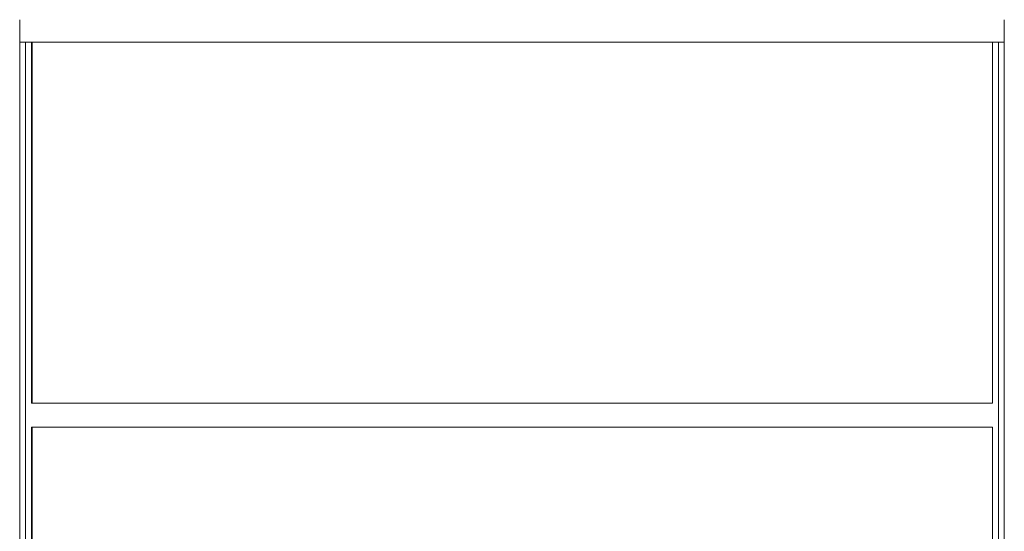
# Model space of a CAD drawing. Header units: millimetres. Extents: x -30280 to 309309, y -17460 to 4378.
# Tile 622 of 656: x 161177 to 163356, y -12706 to -11572. Entities that reach past the tile are written whole.
import ezdxf

# ---------------------------------------------------------------- set-up
doc = ezdxf.new("R2010")
doc.units = ezdxf.units.MM
doc.header["$MEASUREMENT"] = 0
doc.linetypes.add('Wipeout_Contour', pattern=[1000, 0, -1000])
for name, color, linetype, lineweight in [('P1_PLANTA PRIMERA_4_10_ESTR_Fotjats_Pluma_Nº__1', 7, 'Continuous', 5), ('P1_PLANTA PRIMERA_4_Nuevo_07_CR_Cel Ras vinilic_Pluma_Nº__1', 7, 'Continuous', 5), ('P1_PLANTA PRIMERA_4_Nuevo_08_E_Envans secs_Pluma_Nº__1', 7, 'Continuous', 5), ('P1_PLANTA PRIMERA_4_Nuevo_08_E_Envans secs_Pluma_Nº__47', 7, 'Continuous', 20)]:
    doc.layers.add(name, color=color, linetype=linetype, lineweight=lineweight)
doc.layers.add('P1_PLANTA PRIMERA_4_Nuevo_08_E_Envans secs', color=7, linetype='Continuous')

msp = doc.modelspace()

# ---------------------------------------------------------------- linework, layer by layer
at = {"layer": 'P1_PLANTA PRIMERA_4_Nuevo_08_E_Envans secs_Pluma_Nº__1', "color": 7, "linetype": 'Continuous', "lineweight": 5}
for p, q in [((161189.9, -11622.1), (161189.9, -12822.1)), ((163343, -11622.1), (163343, -12822.1))]:
    msp.add_line(p, q, dxfattribs=at)
at = {"layer": 'P1_PLANTA PRIMERA_4_Nuevo_08_E_Envans secs_Pluma_Nº__1', "color": 7, "linetype": 'Continuous', "lineweight": 5, "flags": 128}
for points in [[(161176.9, -11572.1), (161176.9, -11622.1), (161176.9, -12822.1)], [(163356, -11572.1), (163356, -11622.1), (163356, -12822.1)]]:
    msp.add_lwpolyline(points, dxfattribs=at)

# ---------------------------------------------------------------- wipeouts: each hides what was drawn before it
at = {"color": 254, "linetype": 'Wipeout_Contour', "lineweight": 0, "ltscale": 650850.175995}
msp.add_wipeout([(161204.6, -11622.1), (161204.6, -12422.1), (163330, -12422.1), (163330, -11622.1)], dxfattribs=at).dxf.layer = 'P1_PLANTA PRIMERA_4_Nuevo_08_E_Envans secs'
at = {"color": 254, "linetype": 'Wipeout_Contour', "lineweight": 0, "ltscale": 37522073.14953981}
msp.add_wipeout([(163330, -12475.1), (161204.6, -12475.1), (161204.6, -12800.1), (161222, -12800.1), (161222, -14920.1), (161484.1, -14920.1), (161485.7, -14907.9), (161486.2, -14905.9), (161486.9, -14904.7), (161487.7, -14903.6), (161488.6, -14902.7), (161489.7, -14902), (161490.9, -14901.4), (161492.2, -14901.2), (161493.3, -14900.9), (161494.4, -14900.3), (161495.3, -14899.5), (161496.1, -14898.6), (161496.7, -14897.6), (161497.2, -14896.4), (161497.5, -14895.2), (161497.5, -14242.1), (161459.5, -14242.1), (161435.6, -14241.8), (161395.2, -14234.6), (161356.8, -14221), (161339.2, -14211.2), (161333, -14207.8), (161319.8, -14197.6), (161308.8, -14185.3), (161300.2, -14171.5), (161294.3, -14156.5), (161291.4, -14140.7), (161291.4, -14132.8), (161278.4, -14132.8), (161278.3, -14129.1), (161279.7, -14121.6), (161282.5, -14114.3), (161286.6, -14107.6), (161291.9, -14101.7), (161298.2, -14096.8), (161301.7, -14094.8), (161303.6, -14093.8), (161307, -14091.1), (161309.9, -14087.9), (161311.7, -14084.8), (161316.7, -14075.3), (161317.5, -14072), (161839.2, -14072), (161840.1, -14075.3), (161845.2, -14084.9), (161847, -14087.9), (161849.8, -14091.1), (161853.2, -14093.8), (161855.1, -14094.8), (161858.7, -14096.8), (161865, -14101.7), (161870.3, -14107.7), (161874.3, -14114.3), (161877.1, -14121.6), (161878.5, -14129.2), (161878.5, -14132.6), (161865.5, -14132.8), (161865.5, -14140.8), (161862.5, -14156.5), (161856.6, -14171.5), (161848, -14185.3), (161837, -14197.6), (161823.9, -14207.8), (161817.7, -14211.2), (161800, -14221), (161761.6, -14234.6), (161721.3, -14241.8), (161697.4, -14242.1), (161659.4, -14242.1), (161659.4, -14894.3), (161659.7, -14896.4), (161660.1, -14897.6), (161660.8, -14898.6), (161661.6, -14899.5), (161662.5, -14900.3), (161663.6, -14900.9), (161664.7, -14901.2), (161665.9, -14901.4), (161667.1, -14902), (161668.3, -14902.7), (161669.2, -14903.6), (161670, -14904.7), (161670.6, -14905.9), (161671.1, -14907.2), (161672.8, -14920.1), (163311.1, -14920.1), (163311.1, -14822.1), (163301.2, -14822.1), (163301.2, -14772.1), (162869.3, -14772.1), (162770.8, -14522.1), (162770.8, -14492.1), (162778.7, -14472.1), (162785.7, -14472.1), (162778.7, -14452.1), (163179.7, -14452.1), (163179.7, -14472.1), (163179.8, -14492.1), (163311.1, -14492.1), (163311.1, -14052.1), (163285.1, -14052.1), (163273.6, -14049.8), (163263.9, -14043.3), (163257.4, -14033.5), (163255.1, -14022.1), (163257.4, -14010.6), (163263.9, -14000.8), (163273.6, -13994.3), (163275.2, -13994), (163275.2, -13746.1), (163274.4, -13761.1), (163272.9, -13761.1), (163272.9, -13982.1), (163272, -13985.3), (163269.6, -13987.7), (163266.4, -13988.6), (163263.1, -13987.7), (163260.8, -13985.3), (163259.9, -13982.1), (163259.9, -13761.1), (163258.4, -13761.1), (163258.4, -13746.1), (163252.4, -13746.1), (163247.9, -13744.9), (163241.9, -13743.6), (163240.4, -13742.8), (163237.1, -13739.6), (163232.7, -13735.8), (163224.5, -13724), (163224.5, -13720.1), (163232.7, -13708.3), (163237.1, -13704.5), (163240.4, -13701.3), (163241.9, -13700.5), (163247.9, -13699.2), (163252.4, -13698.1), (163254.4, -13698.1), (163254.4, -13697.1), (163261.3, -13697.1), (163266, -13615), (163272.3, -13560.1), (163265.6, -13560.1), (163264.1, -13560.1), (163241, -13560.1), (163212.8, -13560.1), (163188.7, -13560.1), (163187.3, -13560.1), (163172.9, -13560.1), (163172.9, -13540.1), (163274.6, -13540.1), (163275.2, -13535), (163275.2, -13252.1), (163270.2, -13227.2), (163256.1, -13206.1), (163235, -13192), (163210.8, -13187.2), (163186.6, -13192), (163165.5, -13206.1), (163151.4, -13227.2), (163146.5, -13252.1), (163146.5, -14062.1), (163125.2, -14062.1), (163125.2, -13412.1), (163074.7, -13412.1), (163065.4, -13411.1), (163056, -13408.3), (163047.4, -13403.7), (163039.8, -13397.4), (163033.6, -13389.9), (163028.9, -13381.2), (163026.1, -13371.8), (163025.2, -13362.5), (162932.5, -13362.1), (162932.5, -13262.1), (163025.2, -13262.1), (163025.2, -13252.1), (163045.2, -13252.1), (163045.2, -13262.1), (163082.7, -13262.1), (163082.7, -13362.1), (163045.2, -13362.1), (163045.8, -13367.9), (163047.5, -13373.5), (163050.3, -13378.7), (163054, -13383.2), (163058.5, -13387), (163063.7, -13389.7), (163069.3, -13391.4), (163075.7, -13392.1), (163125.2, -13392.1), (163125.2, -13252.1), (163131.6, -13219.5), (163150.1, -13191.9), (163177.6, -13173.5), (163210.2, -13167.1), (163211.5, -13167.1), (163244, -13173.5), (163271.6, -13191.9), (163281.4, -13206.6), (163281.4, -12974.6), (163276.8, -12970.1), (163274.4, -12961.1), (163276.8, -12952.1), (163278.2, -12950.7), (163276.2, -12946.5), (163274, -12947.6), (163231.2, -12861.9), (163212.2, -12829.6), (163210.9, -12830.3), (163208, -12826.2), (163205.5, -12827.9), (163153.9, -12754.2), (163156.4, -12752.5), (163153.5, -12748.4), (163175.6, -12732.9), (163192, -12745.9), (163226.4, -12795), (163233, -12814.7), (163232.1, -12815.4), (163233.3, -12817.6), (163251.9, -12851.7), (163281.4, -12912.5), (163281.4, -12723.1), (163330, -12723.1)], dxfattribs=at).dxf.layer = 'P1_PLANTA PRIMERA_4_Nuevo_08_E_Envans secs'

# ---------------------------------------------------------------- next in the draw order: linework, layer by layer
at = {"layer": 'P1_PLANTA PRIMERA_4_10_ESTR_Fotjats_Pluma_Nº__1', "color": 7, "linetype": 'Continuous', "lineweight": 5, "flags": 128}
msp.add_lwpolyline([(163356, -11622.1), (163343, -11622.1), (163330, -11622.1)], dxfattribs=at)
at = {"layer": 'P1_PLANTA PRIMERA_4_Nuevo_08_E_Envans secs_Pluma_Nº__1', "color": 7, "linetype": 'Continuous', "lineweight": 5}
msp.add_line((163330, -11622.1), (163330, -12422.1), dxfattribs=at)
at = {"layer": 'P1_PLANTA PRIMERA_4_Nuevo_08_E_Envans secs_Pluma_Nº__1', "color": 7, "linetype": 'Continuous', "lineweight": 5, "flags": 128}
msp.add_lwpolyline([(163330, -12475.1), (163330, -12800.1), (163330, -12822.1)], dxfattribs=at)

# ---------------------------------------------------------------- next in the draw order: wipeouts: each hides what was drawn before it
at = {"color": 254, "linetype": 'Wipeout_Contour', "lineweight": 0, "ltscale": 646608.942618}
msp.add_wipeout([(161203.5, -11622.1), (161203.5, -12422.1), (161204.6, -12422.1), (161204.6, -11622.1)], dxfattribs=at).dxf.layer = 'P1_PLANTA PRIMERA_4_Nuevo_08_E_Envans secs'
at = {"color": 254, "linetype": 'Wipeout_Contour', "lineweight": 0, "ltscale": 646795.057378}
msp.add_wipeout([(161203.5, -12475.1), (161203.5, -12800.1), (161204.6, -12800.1), (161204.6, -12475.1)], dxfattribs=at).dxf.layer = 'P1_PLANTA PRIMERA_4_Nuevo_08_E_Envans secs'

# ---------------------------------------------------------------- next in the draw order: linework, layer by layer
at = {"layer": 'P1_PLANTA PRIMERA_4_10_ESTR_Fotjats_Pluma_Nº__1', "color": 7, "linetype": 'Continuous', "lineweight": 5}
msp.add_line((163330, -11622.1), (161202.9, -11622.1), dxfattribs=at)
at = {"layer": 'P1_PLANTA PRIMERA_4_10_ESTR_Fotjats_Pluma_Nº__1', "color": 7, "linetype": 'Continuous', "lineweight": 5, "flags": 128}
msp.add_lwpolyline([(161202.9, -11622.1), (161189.9, -11622.1), (161176.9, -11622.1)], dxfattribs=at)
at = {"layer": 'P1_PLANTA PRIMERA_4_Nuevo_07_CR_Cel Ras vinilic_Pluma_Nº__1', "color": 7, "linetype": 'Continuous', "lineweight": 5}
for p, q in [((163330, -12422.1), (161202.9, -12422.1)), ((163330, -12475.1), (161202.9, -12475.1))]:
    msp.add_line(p, q, dxfattribs=at)
at = {"layer": 'P1_PLANTA PRIMERA_4_Nuevo_08_E_Envans secs_Pluma_Nº__1', "color": 7, "linetype": 'Continuous', "lineweight": 5}
msp.add_line((161202.9, -11622.1), (161202.9, -12422.1), dxfattribs=at)
at = {"layer": 'P1_PLANTA PRIMERA_4_Nuevo_08_E_Envans secs_Pluma_Nº__1', "color": 7, "linetype": 'Continuous', "lineweight": 5, "flags": 128}
msp.add_lwpolyline([(161202.9, -12475.1), (161202.9, -12800.1), (161202.9, -12822.1)], dxfattribs=at)
at = {"layer": 'P1_PLANTA PRIMERA_4_Nuevo_08_E_Envans secs_Pluma_Nº__47', "color": 7, "linetype": 'Continuous', "lineweight": 20}
for p, q in [((161204.6, -12422.1), (161204.6, -11622.1)), ((161204.6, -12800.1), (161204.6, -12475.1))]:
    msp.add_line(p, q, dxfattribs=at)

doc.saveas('drawing.dxf')
